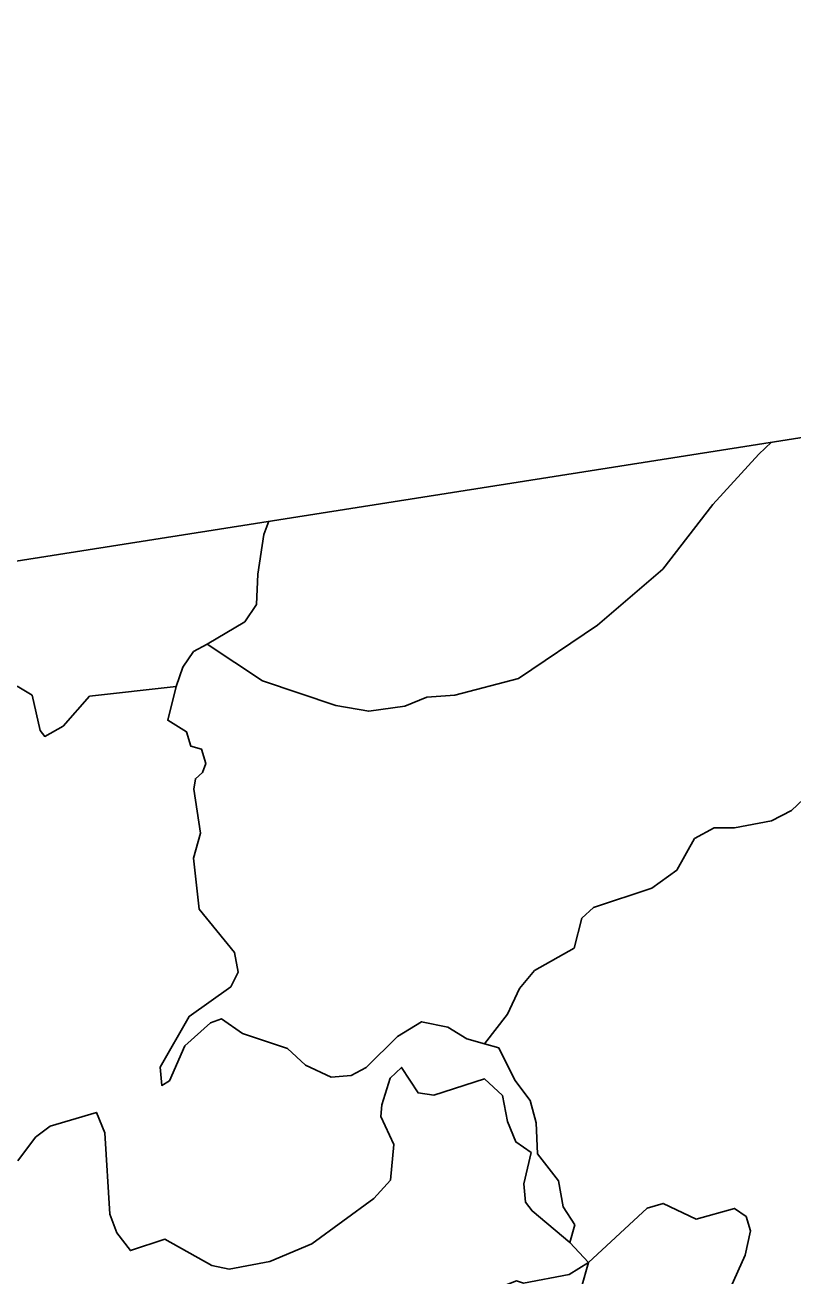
# Model space of a CAD drawing. Extents: x 646142 to 649934, y 5874075 to 5876351.
# Drawn here: x 649387.4 to 649445.6, y 5875650 to 5875744.8 of the extents above; entities that cross this region are included whole.
import ezdxf

# ---------------------------------------------------------------- set-up
doc = ezdxf.new("R2010")
doc.units = 0
doc.layers.add('Niveau 63', color=7, linetype='Continuous')

msp = doc.modelspace()

# ---------------------------------------------------------------- linework, layer by layer
at = {"layer": 'Niveau 63'}
for p, q in [((649387.929, 5875694.004), (649386.791, 5875694.676)), ((649398.861, 5875694.651), (649392.275, 5875693.919)), ((649398.21, 5875692.099), (649398.861, 5875694.651)), ((649388.552, 5875691.329), (649387.929, 5875694.004)), ((649392.275, 5875693.919), (649390.285, 5875691.642)), ((649400.761, 5875689.909), (649399.954, 5875690.147)), ((649401.093, 5875688.828), (649400.761, 5875689.909)), ((649400.837, 5875688.139), (649401.093, 5875688.828)), ((649400.303, 5875687.671), (649400.837, 5875688.139)), ((649403.268, 5875674.491), (649400.602, 5875677.797)), ((649417.454, 5875669.253), (649415.626, 5875668.135)), ((649419.44, 5875668.856), (649417.454, 5875669.253)), ((649420.876, 5875667.969), (649419.44, 5875668.856)), ((649415.626, 5875668.135), (649413.26, 5875665.799)), ((649422.21, 5875667.592), (649420.876, 5875667.969)), ((649423.293, 5875667.276), (649422.21, 5875667.592)), ((649399.501, 5875667.42), (649398.336, 5875664.787)), ((649424.507, 5875664.835), (649423.293, 5875667.276)), ((649397.764, 5875664.434), (649397.629, 5875665.809)), ((649413.26, 5875665.799), (649412.101, 5875665.191)), ((649415.068, 5875664.99), (649415.933, 5875665.794)), ((649415.933, 5875665.794), (649417.188, 5875663.866)), ((649398.336, 5875664.787), (649397.764, 5875664.434)), ((649412.101, 5875665.191), (649410.603, 5875665.057)), ((649422.206, 5875664.918), (649423.579, 5875663.656)), ((649423.579, 5875663.656), (649423.949, 5875661.69)), ((649392.803, 5875662.378), (649393.45, 5875660.84)), ((649415.354, 5875659.953), (649414.354, 5875662.063)), ((649386.861, 5875658.71), (649388.18, 5875660.496)), ((649393.45, 5875660.84), (649393.832, 5875654.684)), ((649415.093, 5875657.24), (649415.354, 5875659.953)), ((649425.756, 5875659.342), (649425.198, 5875656.967)), ((649413.831, 5875655.867), (649415.093, 5875657.24)), ((649425.198, 5875656.967), (649425.314, 5875655.588)), ((649409.127, 5875652.434), (649413.831, 5875655.867)), ((649425.314, 5875655.588), (649425.824, 5875654.919)), ((649438.27, 5875654.306), (649435.756, 5875655.49)), ((649393.832, 5875654.684), (649394.361, 5875653.249)), ((649425.824, 5875654.919), (649428.692, 5875652.516)), ((649441.161, 5875655.105), (649438.27, 5875654.306)), ((649442.047, 5875654.495), (649441.161, 5875655.105)), ((649428.692, 5875652.516), (649429.066, 5875653.87)), ((649394.361, 5875653.249), (649395.381, 5875651.911)), ((649395.381, 5875651.911), (649397.997, 5875652.788)), ((649405.939, 5875651.082), (649409.127, 5875652.434)), ((649428.692, 5875652.516), (649430.102, 5875651.017)), ((649428.692, 5875652.516), (649430.102, 5875651.017)), ((649428.692, 5875652.516), (649430.102, 5875651.017)), ((649428.692, 5875652.516), (649430.102, 5875651.017)), ((649440.521, 5875648.364), (649441.961, 5875651.566)), ((649402.869, 5875650.518), (649405.939, 5875651.082)), ((649430.102, 5875651.017), (649429.569, 5875649.131))]:
    msp.add_line(p, q, dxfattribs=at)
msp.add_lwpolyline([(649366.035, 5875457.962), (649682.147, 5875507.696), (649644.846, 5875744.78), (649328.735, 5875695.046)], close=True, dxfattribs=at)
for points in [[(649401.189, 5875697.872), (649405.392, 5875695.092), (649410.951, 5875693.213), (649413.45, 5875692.776), (649416.182, 5875693.165), (649417.836, 5875693.851), (649419.958, 5875694.002), (649424.8, 5875695.27), (649430.785, 5875699.31), (649435.726, 5875703.549), (649439.512, 5875708.437), (649443, 5875712.266), (649443.975, 5875713.177)], [(649401.189, 5875697.872), (649404.061, 5875699.559), (649404.948, 5875700.873), (649405.031, 5875703.174), (649405.49, 5875706.182), (649405.868, 5875707.181)], [(649398.861, 5875694.651), (649399.358, 5875696.127), (649400.164, 5875697.306), (649401.189, 5875697.872)], [(649398.861, 5875694.651), (649398.21, 5875692.099), (649399.642, 5875691.231), (649399.954, 5875690.147), (649400.761, 5875689.909), (649401.093, 5875688.828), (649400.837, 5875688.139), (649400.303, 5875687.671), (649400.185, 5875686.883), (649400.69, 5875683.541), (649400.157, 5875681.655), (649400.602, 5875677.797), (649403.268, 5875674.491), (649403.54, 5875673.016), (649402.988, 5875671.896), (649399.837, 5875669.659), (649397.629, 5875665.809), (649397.764, 5875664.434), (649398.336, 5875664.787), (649399.501, 5875667.42), (649401.451, 5875669.184), (649402.295, 5875669.479), (649403.886, 5875668.373), (649407.286, 5875667.228), (649408.658, 5875665.966), (649410.603, 5875665.057), (649412.101, 5875665.191), (649413.26, 5875665.799), (649415.626, 5875668.135), (649417.454, 5875669.253), (649419.44, 5875668.856), (649420.876, 5875667.969), (649422.21, 5875667.592)], [(649390.285, 5875691.642), (649388.887, 5875690.875), (649388.552, 5875691.329)], [(649399.954, 5875690.147), (649399.642, 5875691.231), (649398.21, 5875692.099)], [(649400.69, 5875683.541), (649400.185, 5875686.883), (649400.303, 5875687.671)], [(649422.21, 5875667.592), (649423.964, 5875669.831), (649424.872, 5875671.776), (649426.016, 5875673.13), (649429.007, 5875674.836), (649429.603, 5875677.096), (649430.469, 5875677.9), (649434.895, 5875679.366), (649436.804, 5875680.74), (649438.128, 5875683.134), (649439.622, 5875683.936), (649441.157, 5875683.955), (649443.97, 5875684.479), (649445.487, 5875685.264), (649447.318, 5875687.01)], [(649400.602, 5875677.797), (649400.157, 5875681.655), (649400.69, 5875683.541)], [(649402.988, 5875671.896), (649403.54, 5875673.016), (649403.268, 5875674.491)], [(649397.629, 5875665.809), (649399.837, 5875669.659), (649402.988, 5875671.896)], [(649403.886, 5875668.373), (649402.295, 5875669.479), (649401.451, 5875669.184), (649399.501, 5875667.42)], [(649410.603, 5875665.057), (649408.658, 5875665.966), (649407.286, 5875667.228), (649403.886, 5875668.373)], [(649422.21, 5875667.592), (649423.293, 5875667.276), (649424.507, 5875664.835), (649425.683, 5875663.279), (649426.131, 5875661.588), (649426.235, 5875659.256), (649427.814, 5875657.196), (649428.184, 5875655.23), (649429.066, 5875653.87), (649428.692, 5875652.516)], [(649422.21, 5875667.592), (649423.293, 5875667.276), (649424.507, 5875664.835), (649425.683, 5875663.279), (649426.131, 5875661.588), (649426.235, 5875659.256), (649427.814, 5875657.196), (649428.184, 5875655.23), (649429.066, 5875653.87), (649428.692, 5875652.516)], [(649386.861, 5875658.71), (649388.18, 5875660.496), (649389.302, 5875661.341), (649392.803, 5875662.378), (649393.45, 5875660.84), (649393.832, 5875654.684), (649394.361, 5875653.249), (649395.381, 5875651.911), (649397.997, 5875652.788), (649401.553, 5875650.777), (649402.869, 5875650.518), (649405.939, 5875651.082), (649409.127, 5875652.434), (649413.831, 5875655.867), (649415.093, 5875657.24), (649415.354, 5875659.953), (649414.354, 5875662.063), (649414.435, 5875662.967), (649415.068, 5875664.99), (649415.933, 5875665.794), (649417.188, 5875663.866), (649418.371, 5875663.687), (649422.206, 5875664.918), (649423.579, 5875663.656), (649423.949, 5875661.69), (649424.596, 5875660.152), (649425.756, 5875659.342), (649425.198, 5875656.967), (649425.314, 5875655.588), (649425.824, 5875654.919), (649428.692, 5875652.516)], [(649414.354, 5875662.063), (649414.435, 5875662.967), (649415.068, 5875664.99)], [(649417.188, 5875663.866), (649418.371, 5875663.687), (649422.206, 5875664.918)], [(649429.066, 5875653.87), (649428.184, 5875655.23), (649427.814, 5875657.196), (649426.235, 5875659.256), (649426.131, 5875661.588), (649425.683, 5875663.279), (649424.507, 5875664.835)], [(649388.18, 5875660.496), (649389.302, 5875661.341), (649392.803, 5875662.378)], [(649423.949, 5875661.69), (649424.596, 5875660.152), (649425.756, 5875659.342)], [(649440.521, 5875648.364), (649441.961, 5875651.566), (649442.379, 5875653.414), (649442.047, 5875654.495), (649441.161, 5875655.105), (649438.27, 5875654.306), (649435.756, 5875655.49), (649434.556, 5875655.139), (649430.102, 5875651.017), (649429.569, 5875649.131)], [(649435.756, 5875655.49), (649434.556, 5875655.139), (649430.102, 5875651.017)], [(649441.961, 5875651.566), (649442.379, 5875653.414), (649442.047, 5875654.495)], [(649397.997, 5875652.788), (649401.553, 5875650.777), (649402.869, 5875650.518)], [(649421.291, 5875648.598), (649422.038, 5875648.614), (649424.654, 5875649.613), (649425.186, 5875649.454), (649428.627, 5875650.096), (649430.102, 5875651.017)]]:
    msp.add_lwpolyline(points, dxfattribs=at)

doc.saveas('drawing.dxf')
